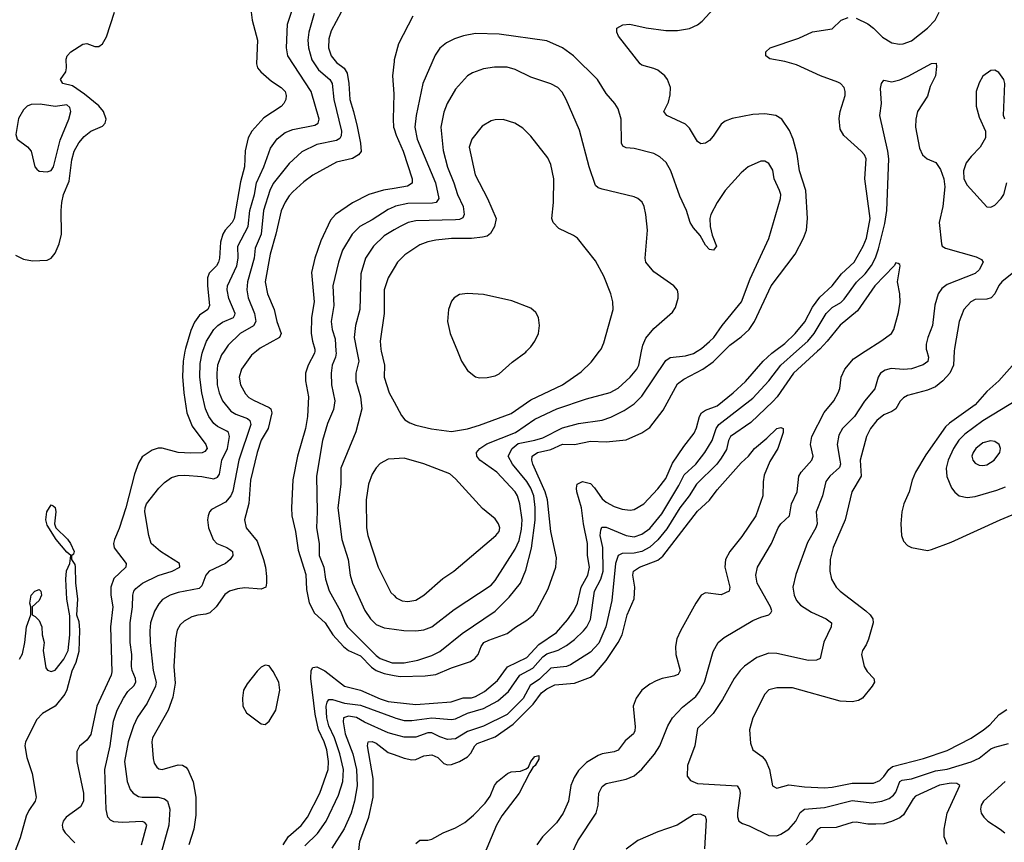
# Model space of a CAD drawing. Header units: inches. Extents: x 1550315 to 1685896, y 510706 to 640504.
# Tile 415 of 452: x 1668112 to 1673078, y 587523 to 591672. Entities that reach past the tile are written whole.
import ezdxf

# ---------------------------------------------------------------- set-up
doc = ezdxf.new("R2010")
doc.units = ezdxf.units.IN
doc.header["$MEASUREMENT"] = 0
for name, color, linetype in [('B6568', 7, 'Continuous'), ('B6569', 7, 'Continuous'), ('B6578', 7, 'Continuous'), ('B6579', 7, 'Continuous')]:
    doc.layers.add(name, color=color, linetype=linetype)

msp = doc.modelspace()

# ---------------------------------------------------------------- linework, layer by layer
at = {"layer": 'B6568', "color": 5}
for points, elevation in [([(1668944.8, 590000), (1668935.9, 589950), (1668932.7, 589872.7), (1668939.3, 589790), (1668955, 589690), (1668982.1, 589622.1), (1669051.2, 589530), (1669057.2, 589510), (1669045.4, 589494.6), (1669032.3, 589487.7), (1668974.4, 589485.6), (1668910, 589489.5), (1668830, 589511.2), (1668810, 589511.4), (1668779.8, 589500.2), (1668730, 589468.2), (1668710, 589435.6), (1668690, 589379.7), (1668646.8, 589210), (1668613.5, 589106.5), (1668589.6, 589050), (1668585.5, 589030), (1668588, 589008), (1668649.3, 588930), (1668647.6, 588910), (1668586.9, 588853.1), (1668571.6, 588810), (1668572, 588770), (1668580.6, 588710), (1668569.7, 588609.7), (1668577, 588383), (1668573.2, 588366.8), (1668501.4, 588210), (1668470, 588066), (1668450, 588038.5), (1668412.8, 588007.2), (1668399.4, 587980.6), (1668399.8, 587930), (1668433.2, 587770), (1668433.8, 587730), (1668417.5, 587702.5), (1668345.2, 587650), (1668330.2, 587630), (1668325.2, 587610), (1668328.6, 587590), (1668340.6, 587570), (1668390, 587519.8)], 420), ([(1668726.3, 587510), (1668752.1, 587610), (1668743.5, 587623.5), (1668728.6, 587628.6), (1668630, 587622), (1668586.2, 587626.2), (1668570, 587634.2), (1668555.6, 587650), (1668547.9, 587687.9), (1668541.1, 587890), (1668568.3, 588010), (1668585.4, 588134.5), (1668603.1, 588190), (1668635.3, 588250), (1668657.1, 588282.9), (1668687.6, 588312.4), (1668697.2, 588330), (1668695.5, 588350), (1668678.9, 588390), (1668675.6, 588410), (1668677.6, 588470), (1668669.1, 588530), (1668669.1, 588630), (1668680.1, 588710), (1668681.9, 588770), (1668687, 588790), (1668696.6, 588803.4), (1668731.3, 588830), (1668810, 588869.3), (1668880.4, 588890), (1668918.7, 588910), (1668917.4, 588930), (1668822.4, 588990), (1668775.3, 589030), (1668763.2, 589070), (1668743.2, 589190), (1668744.3, 589210), (1668750.3, 589230), (1668813.8, 589310), (1668841.7, 589338.3), (1668876.9, 589363.1), (1668910, 589374), (1668944.4, 589375.6), (1669030, 589368.7), (1669090, 589356.9), (1669110, 589364.1), (1669119.8, 589380.2), (1669131, 589450), (1669159.4, 589510), (1669170.1, 589570.1), (1669164.2, 589590), (1669157, 589597), (1669110, 589620.1), (1669090, 589635.9), (1669066.1, 589670), (1669048.7, 589710), (1669029.7, 589789.7), (1669019.6, 589870), (1669022.6, 589937.4), (1669031.5, 589990), (1669035.3, 590000)], 440), ([(1669142.7, 590000), (1669130, 589982), (1669109.7, 589930.3), (1669105.9, 589890), (1669107.9, 589830), (1669116.9, 589790), (1669135, 589750), (1669177.1, 589697.1), (1669202.5, 589682.5), (1669261.3, 589661.3), (1669273, 589650), (1669277.8, 589630), (1669217.1, 589450), (1669185.8, 589294.2), (1669177.2, 589270), (1669150, 589239.4), (1669078.4, 589201.6), (1669068.5, 589190), (1669062, 589170), (1669059.5, 589150), (1669063.7, 589110), (1669086.7, 589050), (1669105.5, 589030), (1669156.4, 589010), (1669176.5, 588996.5), (1669184.2, 588990), (1669186.3, 588970), (1669172.9, 588950), (1669150.1, 588929.9), (1669066.9, 588890), (1669049.8, 588870.2), (1669030, 588816.4), (1669016.7, 588803.3), (1668910, 588782.3), (1668870, 588769.1), (1668832.4, 588747.6), (1668813.8, 588726.2), (1668791.9, 588688.1), (1668771.7, 588630), (1668767.7, 588590), (1668769.6, 588530), (1668785.4, 588390), (1668799.6, 588330), (1668796.1, 588310), (1668754.8, 588225.2), (1668706.5, 588153.5), (1668685, 588110), (1668658.1, 588030), (1668640.7, 587930), (1668654.3, 587830), (1668668.5, 587790), (1668684.4, 587770), (1668710, 587754.3), (1668730, 587750.1), (1668810.1, 587750.1), (1668842.5, 587742.6), (1668856.9, 587730), (1668869.4, 587690), (1668863.1, 587610), (1668808.5, 587410)], 460), ([(1669305.8, 590000), (1669280.1, 589979.9), (1669230.2, 589910), (1669218, 589870), (1669225, 589830), (1669250, 589784.7), (1669267.3, 589767.3), (1669290, 589753.4), (1669370, 589716.6), (1669378.2, 589710), (1669384, 589690), (1669364.2, 589610), (1669330, 589550.8), (1669310.1, 589490), (1669275.2, 589350), (1669267.6, 589232.4), (1669244.8, 589150), (1669254.5, 589110), (1669310, 589041.3), (1669341.6, 588950), (1669351.4, 588910), (1669355.9, 588864.1), (1669357.1, 588830), (1669352.4, 588810), (1669330, 588799.2), (1669247, 588807), (1669210, 588801.8), (1669170.1, 588789.9), (1669146.9, 588773.1), (1669102.6, 588710), (1669070, 588680.7), (1669050, 588673), (1669010, 588669.1), (1668979.8, 588660.2), (1668941.4, 588638.6), (1668920.4, 588619.6), (1668906.6, 588593.4), (1668897.1, 588550), (1668889.5, 588410), (1668894.9, 588325.1), (1668884.7, 588255.3), (1668860.1, 588190), (1668780.6, 588050), (1668778, 588030), (1668785, 587944.9), (1668790, 587922.8), (1668802.6, 587902.6), (1668814, 587894), (1668830.3, 587890.3), (1668910, 587912.9), (1668932.2, 587912.2), (1668950, 587902.7), (1668959.7, 587890), (1668987.2, 587827.2), (1669000.1, 587750), (1668999.8, 587660.2), (1668989.4, 587590), (1668964.2, 587510)], 480), ([(1669599.3, 590000), (1669598, 589990), (1669566.4, 589930), (1669552.3, 589890), (1669553.4, 589850), (1669568.6, 589770), (1669563.6, 589670), (1669553.3, 589610), (1669512.9, 589470), (1669488.6, 589351.4), (1669482.2, 589210), (1669484.6, 589170), (1669503.3, 589090), (1669516.6, 588996.6), (1669554.5, 588874.5), (1669558, 588798), (1669571.3, 588731.3), (1669598.7, 588678.7), (1669651.8, 588630), (1669690.1, 588570.1), (1669744.7, 588510), (1669770, 588489.7), (1669830, 588463.1), (1669886, 588406), (1669909.8, 588389.8), (1669950, 588374.3), (1670000, 588364.6)], 520), ([(1669706.8, 590000), (1669707.6, 589990), (1669705.2, 589970), (1669687.9, 589930), (1669681.8, 589890), (1669684.7, 589830), (1669701.2, 589750), (1669694.1, 589705.9), (1669664.4, 589635.6), (1669638, 589550), (1669608.9, 589370), (1669612.2, 589190), (1669607.7, 589110), (1669622.1, 589030), (1669622.2, 588970), (1669645.5, 588910), (1669653.1, 588850), (1669671.9, 588791.9), (1669728.8, 588688.8), (1669752.7, 588630), (1669765.7, 588610), (1669910, 588465.8), (1669930, 588450.6), (1669990, 588427.6), (1670000, 588427.6)], 540), ([(1669812, 590000), (1669821.9, 589950), (1669807.7, 589890), (1669807.7, 589850), (1669830.8, 589770), (1669836.6, 589710), (1669806.9, 589593.1), (1669731, 589410), (1669731.4, 589330), (1669715.5, 589210), (1669737, 589050), (1669768.7, 588950), (1669779, 588870), (1669789.5, 588830), (1669852.1, 588692.1), (1669880.2, 588650), (1669910, 588621.3), (1669950, 588605.1), (1670000, 588598.2)], 560), ([(1669934.6, 590000), (1669951.7, 589930), (1669949.2, 589870), (1669975.4, 589790), (1670000, 589744.3)], 580), ([(1670000, 589457.9), (1669970, 589456.3), (1669930, 589434), (1669910, 589411.1), (1669890, 589379.7), (1669871, 589330), (1669859.3, 589250), (1669861.2, 589110), (1669866.7, 589070), (1669919, 588910), (1669983.7, 588783.7), (1670000, 588767.1)], 580), ([(1668110, 588446), (1668126.3, 588473.7), (1668137.2, 588530), (1668145.2, 588610), (1668168, 588670), (1668168, 588710), (1668162, 588730), (1668169, 588770), (1668188, 588790), (1668210, 588798), (1668218, 588790), (1668221, 588770), (1668210, 588742), (1668174, 588710), (1668174, 588670), (1668190, 588662), (1668210, 588641), (1668224, 588610), (1668224.7, 588570), (1668234.8, 588530), (1668230.7, 588490), (1668243.5, 588403.5), (1668251.1, 588391.1), (1668270, 588384.7), (1668290, 588391), (1668334.1, 588445.9), (1668356.4, 588490), (1668364.7, 588570), (1668364.5, 588664.5), (1668348.7, 588750), (1668344.7, 588850), (1668347.3, 588892.7), (1668363.7, 588930), (1668369.3, 588969.3), (1668350, 588986), (1668296.2, 589050), (1668250, 589122), (1668244.2, 589150), (1668248, 589190), (1668270, 589226), (1668281, 589221), (1668290, 589212), (1668293.7, 589190), (1668286.8, 589130), (1668293, 589110), (1668352.8, 589052.8), (1668368.4, 589030), (1668386, 588990), (1668383.6, 588976.4), (1668372.7, 588967.3), (1668372, 588950), (1668390, 588924.7), (1668391.9, 588911.9), (1668392.5, 588832.5), (1668402.3, 588750), (1668397.6, 588670), (1668410, 588636), (1668413.6, 588593.6), (1668410, 588486), (1668395, 588430), (1668374.6, 588385.4), (1668350, 588292.3), (1668339, 588270), (1668290.1, 588210), (1668227, 588173), (1668197.4, 588142.6), (1668140.9, 588030), (1668137.6, 588010), (1668146.8, 587950), (1668174.8, 587870), (1668195, 587750), (1668189.4, 587730), (1668157.4, 587682.6), (1668144.6, 587655.4), (1668113.7, 587546.3), (1668058.8, 587401.2)], 380), ([(1669441.2, 587510), (1669467.4, 587552.6), (1669532, 587608), (1669563.2, 587650), (1669625.7, 587770), (1669667.3, 587890), (1669669, 587931), (1669660.6, 587990), (1669648, 588030), (1669618.7, 588090), (1669601.6, 588170), (1669579.4, 588350), (1669582.3, 588390), (1669590, 588404.1), (1669610, 588407.3), (1669650, 588388.7), (1669750.3, 588310), (1669830, 588290.5), (1669930, 588245.8), (1669970, 588233.5), (1670000, 588230.1)], 480), ([(1669550, 587505.5), (1669613.4, 587566.6), (1669657.1, 587630), (1669719.9, 587760.1), (1669740.7, 587830), (1669743.9, 587890), (1669726.8, 587970), (1669699, 588050), (1669670.3, 588110), (1669660.8, 588150), (1669658, 588210), (1669661.7, 588230), (1669670, 588242.9), (1669690, 588242.6), (1669750, 588224.2), (1669830, 588215.2), (1670000, 588151.7)], 460), ([(1670000, 588067.1), (1669970, 588075.6), (1669850, 588129.3), (1669810, 588151.7), (1669770, 588158.4), (1669744.7, 588150), (1669742.4, 588130), (1669753, 588070), (1669792.3, 587970), (1669811, 587890), (1669812.9, 587807.1), (1669799.7, 587730), (1669783.4, 587670), (1669748.4, 587591.6), (1669686.7, 587493.3)], 440), ([(1669813.7, 587406.3), (1669827.4, 587527.4), (1669872.5, 587650), (1669895.1, 587750), (1669894.4, 587845.6), (1669865.6, 588010), (1669869.8, 588030), (1669890, 588031.6), (1669910, 588022.9), (1669970, 587976.6), (1670000, 587965.4)], 420)]:
    msp.add_lwpolyline(points, dxfattribs=dict(at, elevation=elevation))
at = {"layer": 'B6568', "color": 5, "elevation": 520}
msp.add_lwpolyline([(1669350, 588416.2), (1669330, 588405.6), (1669310, 588386), (1669258.4, 588321.6), (1669240.9, 588290), (1669234.9, 588250), (1669237.8, 588210), (1669255.3, 588175.3), (1669330, 588120.7), (1669350, 588117.3), (1669370, 588133.4), (1669402.6, 588190), (1669423.9, 588290), (1669418.5, 588330), (1669390, 588384.5), (1669370, 588412.3)], close=True, dxfattribs=at)
at = {"layer": 'B6569', "color": 5}
for points, elevation in [([(1668090, 590485.3), (1668130, 590464.9), (1668175.3, 590455.3), (1668250, 590459.1), (1668270, 590468.7), (1668290, 590495.4), (1668310, 590541.3), (1668321.8, 590590), (1668320.1, 590710), (1668324.6, 590750), (1668333.3, 590790), (1668361.3, 590858.7), (1668374, 590966), (1668386.5, 591010), (1668410, 591051), (1668436.2, 591083.8), (1668470, 591109.4), (1668530, 591134.7), (1668543.1, 591150), (1668548.4, 591170), (1668534.8, 591210), (1668510, 591238.3), (1668437.6, 591297.6), (1668378.4, 591338.4), (1668329, 591350), (1668318, 591370), (1668343.6, 591410), (1668348, 591430), (1668346.7, 591473.3), (1668351.5, 591490), (1668369.6, 591510), (1668430, 591549.3), (1668450, 591552), (1668490, 591537.8), (1668510, 591537.1), (1668530, 591550.2), (1668550, 591585.2), (1668589, 591711)], 420), ([(1669035.3, 590000), (1669054.3, 590050), (1669090.8, 590110), (1669110.1, 590130), (1669134.1, 590145.9), (1669189.2, 590170), (1669196.9, 590183.1), (1669199, 590190), (1669166.4, 590266.4), (1669158.7, 590310), (1669159.8, 590330), (1669207, 590430), (1669213.5, 590470), (1669212.6, 590530), (1669264.4, 590630), (1669272.1, 590710), (1669296.1, 590790), (1669306, 590850), (1669342.8, 590930), (1669376, 591024), (1669410, 591071.8), (1669450, 591102.9), (1669490, 591118.9), (1669599.4, 591140.6), (1669616.5, 591150), (1669622, 591170), (1669581.2, 591310), (1669464.3, 591490), (1669457.3, 591530), (1669462, 591650), (1669489.6, 591730.4)], 440), ([(1669279.8, 591710), (1669284.5, 591670), (1669311.7, 591570), (1669305.4, 591450), (1669311.4, 591430), (1669327.8, 591410), (1669381.8, 591361.8), (1669431, 591331), (1669450, 591310.2), (1669455.6, 591290), (1669454.2, 591270), (1669444, 591250), (1669430, 591235.4), (1669343.2, 591176.8), (1669282.9, 591110), (1669264.3, 591075.7), (1669248.3, 591011.7), (1669244.8, 590930), (1669225.9, 590854.1), (1669192.6, 590670), (1669183.3, 590650), (1669147.4, 590610), (1669135.5, 590590), (1669124.2, 590550), (1669120.1, 590470), (1669115, 590450), (1669104.1, 590430), (1669066.8, 590393.2), (1669058.5, 590370), (1669058.4, 590330), (1669069.5, 590230), (1669061.2, 590210), (1669018.2, 590181.8), (1668993.3, 590146.8), (1668974.8, 590105.2), (1668947, 590013), (1668944.8, 590000)], 420), ([(1669596.5, 591703.5), (1669569.7, 591610.3), (1669565.3, 591570), (1669568.4, 591530), (1669584.2, 591470), (1669619.4, 591419.4), (1669676.6, 591370), (1669687, 591350), (1669696.3, 591270), (1669735.2, 591110), (1669733.5, 591086.5), (1669726.2, 591073.8), (1669710, 591062.8), (1669610, 591043.6), (1669534.4, 591005.6), (1669470, 590947.8), (1669390, 590846.3), (1669373, 590810), (1669341.1, 590710), (1669328.8, 590591.2), (1669299.5, 590520.5), (1669293.6, 590470), (1669259.7, 590350), (1669257.8, 590310), (1669263.8, 590270), (1669296.1, 590190), (1669301.8, 590150), (1669291.6, 590128.4), (1669222.9, 590090), (1669163.8, 590030), (1669142.7, 590000)], 460), ([(1669733.4, 591710), (1669683, 591617), (1669670, 591576), (1669669.6, 591530), (1669683.3, 591490), (1669710, 591456.6), (1669748.1, 591428.1), (1669762.4, 591402.4), (1669771.1, 591350), (1669776, 591270), (1669795.9, 591210), (1669814, 591134), (1669831.2, 591048.8), (1669833, 591007), (1669820.9, 590990), (1669790, 590972), (1669710, 590954), (1669590, 590887.9), (1669544.7, 590855.3), (1669490, 590804.6), (1669470, 590783.5), (1669450, 590752.4), (1669430, 590707.6), (1669404, 590590), (1669374.2, 590490), (1669350.1, 590350), (1669361.6, 590290), (1669394.2, 590210), (1669408, 590150), (1669431.1, 590088.9), (1669421.1, 590070), (1669325, 590015), (1669305.8, 590000)], 480), ([(1670000, 591461.9), (1669991.1, 591390), (1669998, 591298), (1669994.7, 591170), (1669997.6, 591130), (1670000, 591122)], 520), ([(1670000, 590821.4), (1669946.8, 590813.2), (1669871.8, 590790), (1669790, 590748.5), (1669704.2, 590690), (1669679.2, 590660.8), (1669630, 590556.3), (1669600.4, 590470), (1669583.1, 590396.9), (1669597.3, 590250), (1669583, 590170), (1669582.2, 590090), (1669588.2, 590050), (1669600.7, 590010), (1669599.3, 590000)], 520), ([(1670000, 590729), (1669970, 590715.2), (1669890, 590663.2), (1669826.4, 590630), (1669788, 590590), (1669740.4, 590510), (1669719.5, 590450), (1669690.8, 590330), (1669696.6, 590230), (1669682.5, 590150), (1669687.3, 590110), (1669702, 590062), (1669706.8, 590000)], 540), ([(1670000, 590611.7), (1669950, 590581.6), (1669896.6, 590530), (1669856.3, 590470), (1669832.3, 590390), (1669826.7, 590210), (1669806, 590130), (1669798.2, 590070), (1669812, 590000)], 560), ([(1670000, 590421.1), (1669970, 590369.7), (1669950.1, 590309.9), (1669950.1, 590190), (1669929.4, 590050), (1669932.2, 590010), (1669934.6, 590000)], 580)]:
    msp.add_lwpolyline(points, dxfattribs=dict(at, elevation=elevation))
at = {"layer": 'B6569', "color": 5, "elevation": 440}
msp.add_lwpolyline([(1668214, 591246), (1668170, 591245.1), (1668150, 591236.2), (1668130, 591218), (1668106.3, 591173.7), (1668092.7, 591092.7), (1668098.9, 591070), (1668151, 591031), (1668168.9, 591010), (1668188.7, 590930), (1668197.7, 590917.7), (1668210, 590908.5), (1668250, 590904.4), (1668270, 590911.7), (1668281.6, 590930), (1668315.5, 591064.5), (1668360.2, 591170), (1668368.7, 591210), (1668364.7, 591230), (1668350, 591242.6), (1668290, 591234.9)], close=True, dxfattribs=at)
at = {"layer": 'B6578', "color": 5}
for points, elevation in [([(1670000, 589744.3), (1670036.5, 589676.5), (1670054.4, 589654.4), (1670078.9, 589638.9), (1670110, 589626.7), (1670188, 589608), (1670290, 589595.9), (1670370, 589608.8), (1670430, 589626.3), (1670590, 589686.7), (1670690, 589754.7), (1670849.9, 589830.1), (1670943.3, 589896.7), (1670994.5, 589945.5), (1671036.2, 590000)], 580), ([(1670000, 588598.2), (1670048.5, 588591.5), (1670110, 588589.1), (1670150, 588594), (1670190, 588610.2), (1670302.5, 588697.4), (1670490, 588819.3), (1670510, 588842.8), (1670610, 589001.7), (1670630, 589044.9), (1670642, 589102), (1670645.2, 589150), (1670633.3, 589230), (1670621.9, 589270), (1670610, 589290.5), (1670517.7, 589390), (1670431.6, 589450), (1670417.3, 589470), (1670415.7, 589490), (1670432.2, 589510), (1670467.3, 589532.7), (1670612.8, 589590), (1670710, 589656.6), (1670820.4, 589710), (1670970, 589759.5), (1671090, 589791.8), (1671130, 589813.5), (1671190, 589869.4), (1671224.2, 589910), (1671233.9, 589930), (1671248.2, 590000)], 560), ([(1670000, 588427.6), (1670050, 588427.4), (1670119.1, 588440.9), (1670190, 588465), (1670230, 588485.5), (1670343.5, 588576.5), (1670510.4, 588689.6), (1670580.7, 588759.3), (1670636.8, 588830), (1670664.5, 588895.5), (1670692.8, 589007.2), (1670711.4, 589148.6), (1670711.5, 589211.5), (1670704.5, 589270), (1670690.3, 589310), (1670670, 589342.2), (1670597.8, 589430), (1670575.3, 589470), (1670596.2, 589510), (1670625.6, 589534.4), (1670710, 589551.2), (1670750, 589563.8), (1670850, 589614.4), (1670930, 589634.7), (1671050, 589652.4), (1671093.2, 589666.8), (1671159.5, 589700.5), (1671210, 589734.2), (1671250, 589773.2), (1671370, 589953.2), (1671391.9, 589968.1), (1671470, 589977.1), (1671510, 589989), (1671527.9, 590000)], 540), ([(1670000, 588364.6), (1670030, 588358.7), (1670157, 588363), (1670210, 588369.7), (1670290, 588402.7), (1670385.3, 588434.7), (1670407.1, 588450), (1670423.4, 588470), (1670438.8, 588510), (1670452.7, 588530), (1670477.1, 588542.9), (1670570, 588576.4), (1670611.9, 588608.1), (1670670, 588642.7), (1670702.6, 588670), (1670718.7, 588690), (1670777.7, 588802.3), (1670815.1, 588910), (1670818.7, 588958.7), (1670789.9, 589089.9), (1670772.8, 589250), (1670761.3, 589290), (1670699.1, 589430), (1670694.4, 589450), (1670696.9, 589470), (1670724, 589490), (1670790, 589505.1), (1670850, 589530.5), (1670910, 589530.1), (1670990, 589546.8), (1671070, 589543.5), (1671170, 589552.4), (1671250, 589588), (1671290, 589615.6), (1671356.9, 589703.1), (1671430, 589834.8), (1671461, 589859), (1671556.8, 589910), (1671610, 589947.1), (1671663.6, 590000)], 520), ([(1670000, 588230.1), (1670110, 588217.4), (1670288.1, 588231.9), (1670348.3, 588251.7), (1670390, 588252.4), (1670410, 588257.7), (1670456.4, 588283.6), (1670521.3, 588338.7), (1670572.7, 588407.3), (1670670, 588455.7), (1670730, 588520.5), (1670818.7, 588581.3), (1670875, 588645), (1670905.9, 588690), (1670925.7, 588730), (1670943.4, 588810), (1670976.4, 588870), (1670984.9, 588910), (1670976.2, 588970), (1670975.2, 589030), (1670954.6, 589130), (1670944.6, 589210), (1670921.9, 589290), (1670919.1, 589310), (1670923.5, 589330), (1670950, 589342.3), (1670990, 589332.5), (1671011, 589311), (1671050, 589256.1), (1671070, 589239.4), (1671110, 589217.1), (1671150, 589203.2), (1671190, 589198.2), (1671210, 589201.4), (1671260.3, 589230), (1671330, 589306.2), (1671370, 589358.2), (1671404.7, 589435.3), (1671460.9, 589519.1), (1671513.3, 589586.7), (1671525.8, 589614.2), (1671539.9, 589670), (1671550.8, 589689.2), (1671570, 589702.5), (1671630, 589725.2), (1671710, 589789.6), (1671772.7, 589847.3), (1671861.4, 589950), (1671905.6, 589990), (1671918.9, 590000)], 480), ([(1670000, 588151.7), (1670008.5, 588148.5), (1670050, 588137.6), (1670090, 588137.4), (1670190, 588150.8), (1670290, 588142), (1670310, 588145), (1670370, 588173.7), (1670450, 588197.8), (1670523.4, 588236.6), (1670577.1, 588282.9), (1670634.3, 588365.7), (1670698.9, 588401.1), (1670750, 588457.8), (1670770, 588473), (1670827.8, 588492.2), (1670870, 588515.9), (1670910, 588546.6), (1670955.4, 588590), (1670972.2, 588610), (1670990, 588647.4), (1671009.9, 588790), (1671043.1, 588850), (1671055.2, 588890), (1671052.6, 589010), (1671039.9, 589070), (1671042.2, 589097.8), (1671048.1, 589111.9), (1671070, 589113.3), (1671170, 589071.1), (1671210, 589063.8), (1671250, 589077.2), (1671290, 589106.4), (1671350, 589179.8), (1671436.5, 589323.5), (1671463.5, 589376.5), (1671521.2, 589430), (1671568, 589490), (1671603.5, 589550), (1671624.6, 589610), (1671638, 589630), (1671810, 589762.6), (1671890, 589851.4), (1671950.9, 589930), (1672030.2, 590000)], 460), ([(1672135.3, 590000), (1672013.6, 589890), (1671931.3, 589770), (1671910, 589746.1), (1671799.3, 589640.7), (1671697, 589570), (1671686.5, 589550), (1671675.7, 589504.3), (1671650, 589460.5), (1671627.5, 589430), (1671525.7, 589330), (1671487.8, 589270), (1671441.8, 589210), (1671375.7, 589104.3), (1671330, 589049.1), (1671290, 589011.9), (1671250, 588990.4), (1671210, 588981.1), (1671150, 588979.6), (1671130, 588969.3), (1671116.3, 588930), (1671098, 588742), (1671067.1, 588610), (1671032.4, 588527.6), (1670990, 588482), (1670890, 588417.5), (1670869.4, 588410), (1670790, 588401.7), (1670733.9, 588346.1), (1670686.8, 588313.2), (1670651, 588249), (1670570, 588167.5), (1670450, 588108.1), (1670370, 588081.5), (1670310, 588044.8), (1670270, 588041.8), (1670230, 588054.7), (1670190, 588074.5), (1670170, 588074.8), (1670110, 588053.5), (1670050, 588052.8), (1670000, 588067.1)], 440), ([(1670318.9, 590000), (1670339.1, 589950), (1670370, 589902.6), (1670410, 589870.2), (1670430, 589865.4), (1670470, 589867.2), (1670510, 589876.3), (1670530, 589886.3), (1670595.4, 589944.6), (1670664, 589996), (1670667.9, 590000)], 620), ([(1670898, 587470), (1670926.9, 587530), (1671018.9, 587670), (1671029, 587710), (1671032.9, 587770), (1671050, 587805.1), (1671070, 587819.8), (1671170, 587840.9), (1671210, 587857.6), (1671250, 587892), (1671312.5, 587967.5), (1671340.6, 588010), (1671381.2, 588110), (1671404.7, 588150), (1671454.7, 588205.3), (1671522.1, 588257.9), (1671538.7, 588281.3), (1671564.8, 588330), (1671610, 588485.2), (1671634.9, 588530), (1671663.9, 588556.1), (1671810, 588641.5), (1671850, 588658.9), (1671890.2, 588669.8), (1671900.3, 588679.8), (1671904.7, 588690), (1671898.3, 588710), (1671831, 588830), (1671824.8, 588870), (1671832.3, 588910), (1671903.2, 589030), (1671937.1, 589110), (1671950.1, 589129.9), (1671994, 589170), (1672003.7, 589230), (1672032.5, 589290), (1672040.7, 589370), (1672052.8, 589390), (1672106, 589450), (1672113.4, 589470), (1672100.1, 589530), (1672106, 589570), (1672169.6, 589690.4), (1672217.1, 589750), (1672239.8, 589790), (1672248.4, 589811.6), (1672255.4, 589870), (1672272.9, 589910), (1672317.6, 589962.4), (1672376.5, 590000)], 440), ([(1672687, 590000), (1672696, 589970), (1672691.8, 589948.2), (1672668.9, 589931.1), (1672610, 589910.5), (1672570, 589907.3), (1672507.8, 589912.2), (1672475.9, 589904.1), (1672452.7, 589890), (1672441.1, 589870), (1672425, 589810), (1672372.4, 589747.6), (1672321.5, 589670), (1672262.2, 589610), (1672243.1, 589576.9), (1672233.8, 589530), (1672248.7, 589450), (1672250.6, 589430), (1672246.5, 589413.5), (1672196.9, 589370), (1672177.9, 589342.1), (1672160.9, 589270), (1672129.4, 589190), (1672133.5, 589130), (1672127.1, 589110), (1672085.2, 589034.8), (1672026.8, 588873.2), (1672011.1, 588810), (1672016.9, 588770), (1672030, 588743.1), (1672050, 588718.9), (1672104.4, 588684.4), (1672178.4, 588650), (1672205.3, 588630), (1672204.4, 588610), (1672168.1, 588531.9), (1672149.3, 588450.7), (1672130, 588441.1), (1672090, 588439.9), (1671930, 588475.9), (1671890, 588477), (1671830, 588454.7), (1671767.8, 588412.2), (1671744.6, 588390), (1671714.3, 588350), (1671657, 588243), (1671610, 588172.4), (1671530, 588097), (1671515.9, 588010), (1671479.1, 587910), (1671477.3, 587857.3), (1671494.1, 587834.1), (1671530, 587820.2), (1671730, 587807.4), (1671742.2, 587790), (1671745.4, 587770), (1671732.1, 587672.1), (1671731.5, 587651.5), (1671739.1, 587630), (1671757.4, 587617.4), (1671790, 587606.5), (1671890, 587557.4), (1671930, 587555.8), (1671950, 587563.5), (1671990.8, 587590), (1672025.7, 587630), (1672047.4, 587672.6), (1672069.9, 587690.1), (1672170, 587698.8), (1672310, 587734.2), (1672410, 587722.1), (1672460.5, 587730), (1672496.2, 587743.8), (1672519, 587761), (1672530, 587776.5), (1672549.9, 587830), (1672562.8, 587837.2), (1672610, 587843.8), (1672730, 587883.8), (1672790, 587892.6), (1672910, 587929.3), (1672950, 587947.2), (1673010, 587993.6), (1673030, 588003.3), (1673098.3, 588021.7)], 460), ([(1672825.3, 590000), (1672820.9, 589930), (1672803.2, 589890), (1672767.1, 589850), (1672730, 589820.8), (1672690, 589803.2), (1672590, 589777.3), (1672570, 589765.8), (1672552.4, 589747.6), (1672530, 589709.8), (1672510, 589695.7), (1672470, 589679.8), (1672434.7, 589650), (1672403.2, 589610), (1672381.9, 589570), (1672350.8, 589450), (1672355.6, 589370), (1672308.8, 589290), (1672275.1, 589150), (1672215.1, 589010), (1672199.8, 588950), (1672196.8, 588890), (1672205.4, 588850), (1672229.5, 588809.5), (1672249.5, 588789.5), (1672379.1, 588690), (1672401.3, 588670), (1672414.9, 588650), (1672415.8, 588630), (1672393.1, 588546.9), (1672381.3, 588518.7), (1672362, 588490), (1672358, 588470), (1672370.4, 588410), (1672385.1, 588385.1), (1672419.1, 588350), (1672423.1, 588330), (1672411.6, 588310), (1672361.7, 588250), (1672341.4, 588238.6), (1672310, 588232.2), (1672250, 588234.6), (1672010, 588302.3), (1671930, 588302.3), (1671890, 588291.2), (1671870, 588269.5), (1671808.9, 588150), (1671791.8, 588090), (1671796.7, 588023.3), (1671809.2, 587989.2), (1671855.6, 587955.6), (1671874.1, 587934.1), (1671893.2, 587890), (1671907.9, 587807.9), (1671930, 587796.1), (1671990, 587812.8), (1672070, 587802.7), (1672170, 587798.4), (1672210, 587801), (1672310, 587821.7), (1672418, 587822), (1672450, 587835.3), (1672470, 587854.8), (1672494.5, 587890), (1672514.4, 587905.6), (1672670, 587945), (1672790, 587986.3), (1672910, 588047.7), (1672972.6, 588090), (1673004.6, 588115.4), (1673052.2, 588167.8), (1673090, 588192.3)], 480), ([(1673130, 589941), (1673050.2, 589850), (1672990, 589796.3), (1672930, 589729.9), (1672802, 589638), (1672781.3, 589618.7), (1672682, 589478), (1672630.2, 589390), (1672612.9, 589350), (1672597.5, 589290), (1672570.2, 589230), (1672561.1, 589190), (1672556.2, 589130), (1672559.1, 589070), (1672570, 589041.6), (1672590, 589020.4), (1672610, 589010.4), (1672690, 588995.5), (1672710, 589000.4), (1672810, 589037.7), (1673056.9, 589150), (1673165.8, 589194.2)], 520), ([(1673150, 589758), (1672970, 589649.4), (1672877.9, 589582.1), (1672848.5, 589551.5), (1672821.8, 589510), (1672795.1, 589450), (1672784.4, 589410), (1672787.8, 589367.8), (1672811.8, 589311.8), (1672828.4, 589288.4), (1672850, 589270.3), (1672890, 589262.2), (1672930, 589267.5), (1673040.5, 589299.5), (1673084.1, 589315.9)], 540), ([(1670000, 587965.4), (1670050, 587946.7), (1670090, 587938.9), (1670110, 587939.8), (1670150, 587959.5), (1670190, 587964.8), (1670219.7, 587950), (1670250, 587920.2), (1670270, 587913.4), (1670290, 587915.1), (1670330, 587930.1), (1670370, 587954.5), (1670386.9, 587973.1), (1670406.6, 588010), (1670419.2, 588020.8), (1670510, 588055), (1670601.2, 588118.8), (1670700.9, 588219.1), (1670743.8, 588276.2), (1670770, 588297.3), (1670810, 588317), (1670910, 588325.7), (1670990, 588355.1), (1671010, 588371.6), (1671070, 588439.5), (1671130.8, 588530), (1671149.9, 588570.1), (1671175, 588670), (1671210.6, 588750.6), (1671214.7, 588810), (1671204, 588870), (1671207, 588890), (1671236.9, 588910), (1671330, 588946.1), (1671354.5, 588965.5), (1671530, 589192.5), (1671590.4, 589249.6), (1671630, 589300.7), (1671750, 589436.5), (1671786.6, 589470), (1671817.6, 589510), (1671879.3, 589560.7), (1671930, 589610.4), (1671950, 589614.8), (1671962, 589610), (1671962, 589590), (1671935.6, 589510), (1671895.8, 589444.2), (1671865.9, 589374.1), (1671860.7, 589340.7), (1671860.2, 589270), (1671824.1, 589170), (1671753.8, 589066.2), (1671693.5, 588990), (1671672, 588950), (1671667.7, 588910), (1671694, 588810), (1671690.3, 588790), (1671650, 588770.9), (1671570, 588781.4), (1671549.1, 588770), (1671521.5, 588730), (1671443.8, 588590), (1671426.2, 588550), (1671419, 588510), (1671421.1, 588470), (1671442.6, 588390), (1671432.9, 588370), (1671410, 588360.2), (1671351.4, 588348.6), (1671322, 588338), (1671290, 588320.3), (1671250, 588289.8), (1671220.2, 588250), (1671206.1, 588210), (1671215.3, 588104.7), (1671214.2, 588085.8), (1671207.5, 588070), (1671165.5, 588034.5), (1671130, 587987.1), (1671110, 587978.6), (1671050, 587969.9), (1671030, 587961.4), (1670970, 587926), (1670930, 587884.5), (1670908.9, 587850), (1670891.9, 587810), (1670879.5, 587730), (1670851.9, 587670), (1670819.5, 587620.5), (1670748.5, 587550), (1670720.2, 587510)], 420), ([(1670000, 588767.1), (1670010, 588756.9), (1670041.4, 588741.4), (1670070, 588737), (1670110, 588745.1), (1670149.8, 588770), (1670245.8, 588854.2), (1670301, 588890), (1670513.6, 589070), (1670529.6, 589090), (1670532.6, 589110), (1670527, 589130), (1670510, 589155.1), (1670445.9, 589205.9), (1670310, 589356.8), (1670281, 589381), (1670150, 589431.6), (1670050, 589460.5), (1670000, 589457.9)], 580), ([(1670110, 587517.3), (1670130, 587534), (1670170, 587534), (1670190, 587539.5), (1670247.3, 587570), (1670310, 587596.2), (1670356.5, 587623.5), (1670400.8, 587659.2), (1670459.8, 587720.2), (1670484.7, 587755.3), (1670506.7, 587810), (1670521, 587830), (1670571.1, 587870), (1670590, 587878.1), (1670637.9, 587882.1), (1670666.3, 587893.7), (1670678, 587902), (1670690, 587930.5), (1670710, 587956.4), (1670730, 587961), (1670730, 587942.7), (1670712, 587910), (1670699.9, 587900.1), (1670685.1, 587874.9), (1670631.4, 587770), (1670543.7, 587656.3), (1670516.4, 587610), (1670364.5, 587250)], 380), ([(1672790, 587511.8), (1672774.6, 587550), (1672775.1, 587590), (1672789.5, 587670), (1672853.1, 587810), (1672838.9, 587819), (1672810, 587821), (1672750, 587811.9), (1672630, 587756.2), (1672617.6, 587742.4), (1672570, 587662.2), (1672550, 587646.4), (1672508.4, 587628.4), (1672470, 587616.6), (1672430, 587613.7), (1672390, 587615.1), (1672330, 587625), (1672310, 587623), (1672230, 587598.3), (1672150, 587596.1), (1672134.9, 587585.1), (1672105, 587535), (1672078.8, 587510)], 440), ([(1673082.2, 587830), (1672973.1, 587730), (1672960.8, 587710), (1672957.8, 587690), (1672961.7, 587670), (1672974.6, 587650), (1672994, 587630), (1673056.5, 587590), (1673079.8, 587570)], 460), ([(1671567.8, 587490), (1671575.6, 587635.6), (1671570, 587653.7), (1671545.3, 587665.3), (1671510, 587661.5), (1671427.8, 587610), (1671330, 587575.2), (1671230, 587531.8), (1671170, 587488.4)], 440)]:
    msp.add_lwpolyline(points, dxfattribs=dict(at, elevation=elevation))
at = {"layer": 'B6578', "color": 5, "elevation": 560}
msp.add_lwpolyline([(1673008, 589548), (1672970, 589537.4), (1672934.5, 589510), (1672920.1, 589490), (1672914.2, 589470), (1672919.3, 589450), (1672930, 589436.1), (1672950, 589425.4), (1672970, 589423), (1672990, 589427.3), (1673026.8, 589450), (1673054.6, 589490), (1673057.8, 589510), (1673050.9, 589530), (1673030, 589544.5)], close=True, dxfattribs=at)
at = {"layer": 'B6579', "color": 5}
for points, elevation in [([(1671663.6, 590000), (1671694, 590030), (1671750, 590072.1), (1671790.5, 590110), (1671817.6, 590150), (1671902.3, 590330), (1672022.2, 590490), (1672065.6, 590570), (1672080.3, 590610), (1672085, 590670), (1672076.9, 590810), (1672045, 590910), (1672033.6, 590993.6), (1672012.5, 591070), (1671993.6, 591113.6), (1671954.8, 591170), (1671924.5, 591190), (1671870, 591197.7), (1671810, 591194.4), (1671705.4, 591174.6), (1671670, 591159.8), (1671650, 591145.1), (1671610, 591084.7), (1671590, 591063.1), (1671570, 591049.7), (1671546.7, 591046.7), (1671530, 591058.4), (1671490, 591125.1), (1671470, 591146), (1671375.4, 591190), (1671360.5, 591210), (1671383.3, 591256.7), (1671392.7, 591292.7), (1671393.6, 591330), (1671379.3, 591370), (1671365.3, 591390), (1671330, 591417.7), (1671310, 591427), (1671250, 591442.3), (1671240.5, 591450), (1671132, 591590), (1671123.7, 591610), (1671124, 591630), (1671154, 591646), (1671189.7, 591650.3), (1671270.9, 591630.9), (1671370, 591618.3), (1671430, 591617.6), (1671490, 591628.4), (1671530, 591647.3), (1671554.3, 591665.7), (1671630, 591747.6)], 520), ([(1670093.8, 591690), (1670022.3, 591550), (1670001, 591470), (1670000, 591461.9)], 520), ([(1671918.9, 590000), (1671970, 590038.5), (1672023.6, 590090), (1672071.8, 590148.2), (1672110, 590221.7), (1672146.7, 590273.3), (1672208.6, 590330), (1672256.7, 590390), (1672319.9, 590450), (1672365.2, 590530), (1672382.4, 590570), (1672400.4, 590670), (1672374.9, 590870), (1672381, 590970), (1672372.8, 590990), (1672355.1, 591010), (1672267.8, 591087.8), (1672250, 591120.7), (1672245.2, 591174.8), (1672250.5, 591209.5), (1672275.1, 591290), (1672275.8, 591310), (1672269.7, 591330), (1672251.8, 591350), (1672237.3, 591357.3), (1672150, 591389.1), (1672030, 591444.3), (1671970, 591462.3), (1671894.6, 591474.6), (1671874, 591490), (1671874, 591510), (1671896.9, 591530), (1672040.5, 591579.5), (1672110, 591610.8), (1672210, 591626.9), (1672255.1, 591670), (1672290, 591683.5)], 480), ([(1672330, 591680.7), (1672390, 591651.3), (1672418, 591630), (1672463.7, 591583.7), (1672510, 591554.9), (1672548.2, 591548.2), (1672568, 591550), (1672610, 591566), (1672690, 591629), (1672729.7, 591670), (1672749.8, 591710)], 480), ([(1671527.9, 590000), (1671550, 590013.6), (1671591.5, 590048.5), (1671612.9, 590070), (1671655.4, 590130), (1671752.8, 590250), (1671795.4, 590364.6), (1671889.5, 590569.5), (1671948.7, 590770), (1671949.7, 590790), (1671944.4, 590810), (1671917.7, 590870), (1671910, 590913.2), (1671890, 590946.6), (1671870, 590958.7), (1671850, 590958.7), (1671786, 590930), (1671750, 590899.6), (1671668.9, 590810), (1671628.7, 590750), (1671597, 590690), (1671592, 590670), (1671594, 590630), (1671604.7, 590584.7), (1671626, 590530), (1671610.4, 590509.6), (1671590, 590514), (1671570, 590535.3), (1671543.8, 590583.8), (1671510, 590622), (1671493, 590650), (1671474.5, 590710), (1671441.5, 590781.5), (1671395.4, 590910), (1671372.6, 590952.6), (1671340.4, 590980.4), (1671310, 590997.3), (1671210, 591023.5), (1671170, 591026.4), (1671154.1, 591034.1), (1671146.6, 591050), (1671145.1, 591170), (1671130, 591222.7), (1671112.8, 591250), (1671070, 591300.5), (1671026, 591370), (1670904.2, 591490), (1670850, 591530.7), (1670770, 591566.6), (1670530, 591599.8), (1670410, 591602.4), (1670350, 591591.8), (1670304.4, 591575.6), (1670264.2, 591555.8), (1670230, 591528), (1670206.6, 591493.4), (1670144.8, 591350), (1670111.3, 591190), (1670105.1, 591130), (1670115.9, 591070), (1670208.1, 590850), (1670225.5, 590770), (1670211.4, 590750), (1670193.5, 590746.5), (1670070, 590745.4), (1670007.5, 590732.5), (1670000, 590729)], 540), ([(1671248.2, 590000), (1671254.3, 590030), (1671270, 590065.7), (1671310, 590114), (1671403.6, 590196.4), (1671419, 590221), (1671432, 590268), (1671433.3, 590290), (1671428.7, 590308.7), (1671411.1, 590330), (1671310, 590401.3), (1671269.7, 590450), (1671266, 590470), (1671278, 590610), (1671269.8, 590690.2), (1671261.4, 590730), (1671251.3, 590751.3), (1671230, 590769.7), (1671210, 590778.5), (1671050, 590817.6), (1671030, 590824.8), (1671016.5, 590836.5), (1670983.5, 590930), (1670934.6, 591114.6), (1670867, 591270), (1670846.8, 591306.8), (1670825.6, 591330), (1670790, 591349.7), (1670690, 591383.1), (1670610, 591421.4), (1670570, 591432.4), (1670507, 591433), (1670450, 591423.9), (1670395.1, 591404.9), (1670370.2, 591389.8), (1670310, 591322.4), (1670268.2, 591250), (1670250, 591206.6), (1670235.9, 591130), (1670248.2, 591011.8), (1670270, 590928.9), (1670301.5, 590850), (1670319.6, 590790), (1670347.9, 590730), (1670354.1, 590690), (1670346.9, 590673.1), (1670330, 590664), (1670310, 590662.2), (1670110, 590658.1), (1670071, 590649), (1670030.3, 590630), (1670000, 590611.7)], 560), ([(1672030.2, 590000), (1672086.9, 590050), (1672118.2, 590090), (1672178.5, 590190), (1672210, 590220.1), (1672253.3, 590246.7), (1672270, 590262.6), (1672332.1, 590347.9), (1672375, 590390), (1672408, 590432), (1672428.7, 590471.3), (1672443.6, 590516.4), (1672475.5, 590644.5), (1672485.3, 590710), (1672494.9, 590970), (1672490.8, 591010), (1672449.8, 591190), (1672458.3, 591250), (1672454, 591326), (1672457.6, 591350), (1672470, 591367.7), (1672510, 591358.7), (1672550, 591368.8), (1672592.7, 591387.3), (1672710, 591452), (1672733.2, 591453.2), (1672735.9, 591435.9), (1672730.3, 591390), (1672704.3, 591335.7), (1672690, 591287.3), (1672639.7, 591210), (1672631.8, 591170), (1672630.2, 591130), (1672650, 591024.9), (1672664.7, 590990), (1672688, 590970), (1672732.8, 590952.8), (1672756.3, 590916.3), (1672773.4, 590870), (1672778.3, 590830), (1672768.3, 590730), (1672749, 590649), (1672761.5, 590541.5), (1672764.9, 590530), (1672780.6, 590520.6), (1672936.2, 590476.2), (1672962, 590462), (1672970.3, 590450), (1672950.2, 590410), (1672930, 590392.4), (1672790, 590337.5), (1672763.2, 590316.8), (1672743.8, 590290), (1672726.9, 590233.1), (1672715.8, 590130), (1672691.8, 590070), (1672683.6, 590036.4), (1672684, 590010), (1672687, 590000)], 460), ([(1673079.5, 591170), (1673074, 591190), (1673079.5, 591350), (1673075.1, 591370), (1673050, 591406), (1673030, 591417), (1673010, 591416.2), (1672970, 591387.3), (1672950, 591354.5), (1672936.5, 591310), (1672936.2, 591236.2), (1672950, 591181), (1672983, 591110), (1672982.8, 591077.2), (1672955.8, 591030), (1672910, 590982.3), (1672885.8, 590950), (1672871, 590910), (1672874.2, 590870), (1672890, 590837.7), (1672990, 590728.2), (1673010, 590726.4), (1673030, 590736.4), (1673062.4, 590770), (1673074.7, 590790), (1673089.6, 590850)], 480), ([(1671036.2, 590000), (1671043.9, 590010), (1671057.2, 590042.8), (1671105, 590210), (1671103.1, 590250), (1671093.1, 590290), (1671058.3, 590378.3), (1671016.2, 590456.2), (1670925.1, 590570), (1670904.4, 590584.4), (1670830, 590619.7), (1670802.4, 590650), (1670796.3, 590670), (1670804.7, 590750), (1670805.6, 590870), (1670790, 590941.2), (1670775.5, 590975.6), (1670690, 591084.5), (1670650, 591125.1), (1670609, 591150), (1670550, 591169.6), (1670510, 591167.6), (1670490, 591161.6), (1670444.5, 591135.5), (1670392, 591070), (1670378.5, 591030), (1670408.4, 590890), (1670470.2, 590770), (1670514, 590670), (1670506.2, 590630), (1670486.2, 590593.8), (1670470, 590581.1), (1670445.2, 590574.8), (1670390, 590569.4), (1670290, 590568.9), (1670210, 590560.7), (1670170, 590552.5), (1670130, 590536.3), (1670054.3, 590485.7), (1670016.9, 590450), (1670000, 590421.1)], 580), ([(1670000, 591122), (1670009.6, 591090), (1670045.5, 591010), (1670091.8, 590870), (1670091.6, 590848.4), (1670068, 590832), (1670000, 590821.4)], 520), ([(1672376.5, 590000), (1672454.7, 590050), (1672508.5, 590090), (1672521.1, 590110), (1672544.1, 590195.9), (1672552.2, 590247.8), (1672550.9, 590290), (1672539.1, 590350), (1672551.8, 590430), (1672550, 590438), (1672542.8, 590442.8), (1672530, 590446.8), (1672521.6, 590430), (1672425, 590330), (1672336.5, 590203.5), (1672250, 590131.8), (1672184.5, 590050), (1672146.4, 590010), (1672135.3, 590000)], 440), ([(1673170, 590434), (1673064.9, 590350), (1673050, 590331.3), (1673029.2, 590290), (1673011.1, 590268.9), (1672990, 590262.4), (1672930, 590261), (1672909.1, 590250), (1672874, 590210), (1672850, 590149.2), (1672826.2, 590013.8), (1672825.3, 590000)], 480), ([(1670667.9, 590000), (1670690, 590022.8), (1670709.9, 590050.1), (1670728.7, 590090), (1670733.1, 590130), (1670728.4, 590170), (1670715.3, 590195.3), (1670690, 590218), (1670593.5, 590253.5), (1670450, 590286.2), (1670370, 590291.6), (1670330, 590285.6), (1670303.1, 590270), (1670290, 590253.3), (1670273.6, 590210), (1670269.2, 590150), (1670282.6, 590090), (1670318.9, 590000)], 620)]:
    msp.add_lwpolyline(points, dxfattribs=dict(at, elevation=elevation))

doc.saveas('drawing.dxf')
